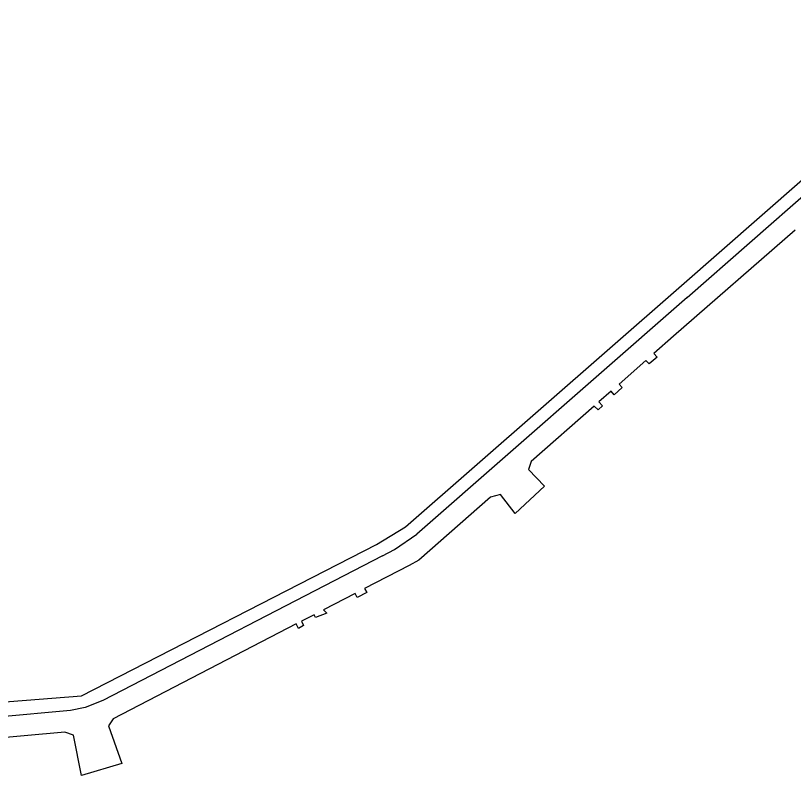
# Model space of a CAD drawing. Extents: x -869103 to -863415, y -1015889 to -1012477.
# Drawn here: x -867794.1 to -867575.7, y -1014494 to -1014280.7 of the extents above; entities that cross this region are included whole.
import ezdxf

# ---------------------------------------------------------------- set-up
doc = ezdxf.new("R2010")
doc.units = 0
doc.layers.add('Hranice parcel', color=7, linetype='Continuous')
doc.layers.add('Vnitřní kresba', color=7, linetype='Continuous')

msp = doc.modelspace()

# ---------------------------------------------------------------- linework, layer by layer
at = {"layer": 'Hranice parcel'}
for points in [[(-867819.68, -1014475.16), (-867775.62, -1014471.67), (-867692.73, -1014429.17), (-867684.61, -1014424.24), (-867607.83, -1014357.14), (-867561.81, -1014316.77), (-867502.56, -1014280.67)], [(-867575.22, -1014340.93), (-867609.38, -1014370.72), (-867614.85, -1014375.53), (-867613.94, -1014376.55), (-867616.21, -1014378.49), (-867617.09, -1014377.51), (-867624.62, -1014384.14), (-867623.79, -1014385.11), (-867625.98, -1014387.13), (-867626.86, -1014386.12), (-867630.32, -1014389.16), (-867629.29, -1014390.29), (-867630.49, -1014391.42), (-867631.62, -1014390.3), (-867649.3, -1014405.88), (-867650.04, -1014408.12), (-867645.54, -1014412.84), (-867653.8, -1014420.48), (-867657.95, -1014415.17), (-867660.79, -1014415.91), (-867680.91, -1014433.59), (-867683.63, -1014435.05), (-867696.14, -1014441.54), (-867695.53, -1014442.65), (-867698.17, -1014444.07), (-867698.77, -1014442.9), (-867707.67, -1014447.53), (-867706.72, -1014448.43), (-867709.87, -1014449.68), (-867710.29, -1014448.89), (-867713.86, -1014450.74), (-867713.3, -1014451.9), (-867714.7, -1014452.73), (-867715.31, -1014451.49), (-867766.71, -1014478.18), (-867768.07, -1014480.11), (-867764.33, -1014490.67), (-867775.61, -1014494.03), (-867777.83, -1014482.76), (-867780.26, -1014481.86), (-867902.93, -1014492.91)]]:
    msp.add_lwpolyline(points, dxfattribs=at)
at = {"layer": 'Vnitřní kresba'}
for p, q in [((-867605.54, -1014359.79), (-867559.28, -1014319.23)), ((-867605.54, -1014359.79), (-867681.42, -1014426.28)), ((-867687.72, -1014430.61), (-867681.42, -1014426.28)), ((-867691.07, -1014432.37), (-867687.72, -1014430.61)), ((-867691.07, -1014432.37), (-867769.65, -1014472.95)), ((-867769.65, -1014472.95), (-867774.6, -1014474.96)), ((-867778.74, -1014475.76), (-867819.17, -1014479.5)), ((-867774.6, -1014474.96), (-867778.74, -1014475.76))]:
    msp.add_line(p, q, dxfattribs=at)

doc.saveas('drawing.dxf')
